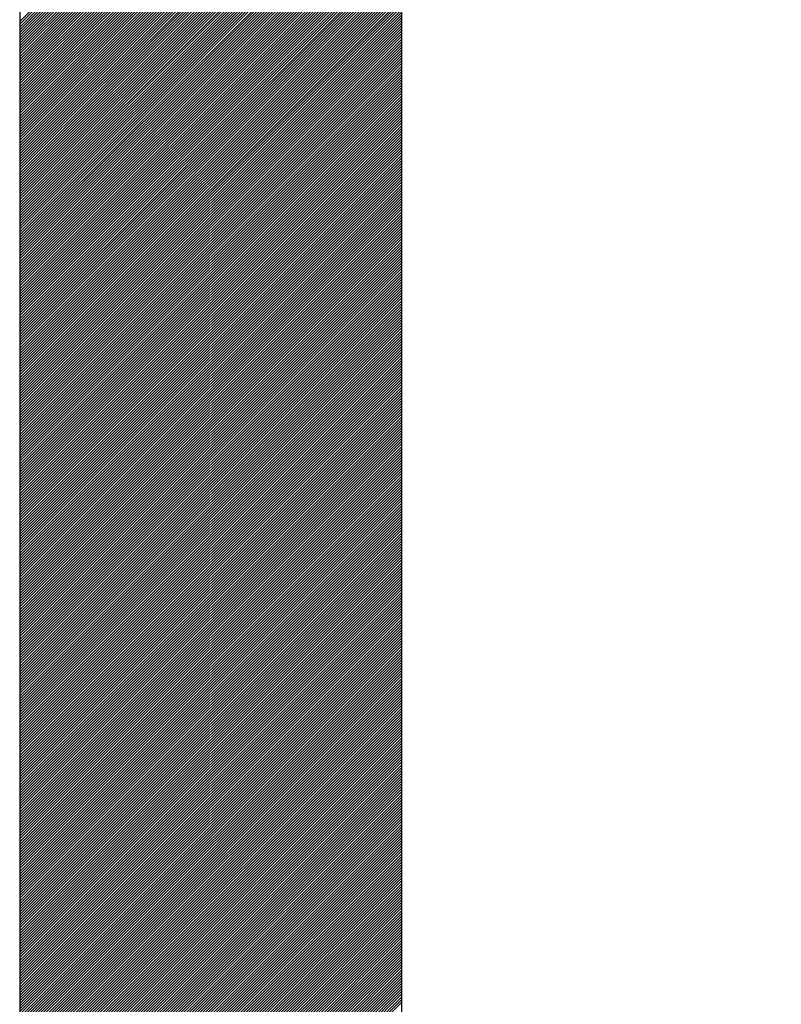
# Model space of a CAD drawing. Extents: x 3940905 to 4145695, y 925352 to 1109797.
# Tile 262 of 656: x 3979798 to 3979847, y 1099017 to 1099082. Entities that reach past the tile are written whole.
import ezdxf

# ---------------------------------------------------------------- set-up
doc = ezdxf.new("R2010")
doc.units = 0
doc.header["$LTSCALE"] = 750
doc.header["$MEASUREMENT"] = 0
doc.layers.add('CKD Equipments', color=252, linetype='CONTINUOUS', lineweight=0)

msp = doc.modelspace()

# ---------------------------------------------------------------- linework, layer by layer
at = {"layer": 'CKD Equipments', "lineweight": -2, "ltscale": 0.2}
for p, q in [((3979797.622, 1099123.329), (3979797.622, 1098638.329)), ((3979797.622, 1099123.329), (3979797.622, 1098638.329)), ((3979822.622, 1099098.329), (3979822.622, 1098749.458))]:
    msp.add_line(p, q, dxfattribs=at)
at = {"layer": 'CKD Equipments', "color": 43, "linetype": 'Continuous', "lineweight": -2, "ltscale": 0.2}
for p, q in [((3979797.622, 1099081.588), (3979839.363, 1099123.329)), ((3979797.622, 1099081.411), (3979839.54, 1099123.329)), ((3979797.622, 1099081.234), (3979839.716, 1099123.329)), ((3979797.622, 1099081.058), (3979839.893, 1099123.329)), ((3979797.622, 1099080.881), (3979840.07, 1099123.329)), ((3979797.622, 1099080.704), (3979840.247, 1099123.329)), ((3979797.622, 1099080.527), (3979840.424, 1099123.329)), ((3979797.622, 1099080.351), (3979840.6, 1099123.329)), ((3979797.622, 1099080.174), (3979840.777, 1099123.329)), ((3979797.622, 1099079.997), (3979840.954, 1099123.329)), ((3979797.622, 1099079.82), (3979841.131, 1099123.329)), ((3979797.622, 1099079.643), (3979841.307, 1099123.329)), ((3979797.622, 1099079.467), (3979841.484, 1099123.329)), ((3979797.622, 1099079.29), (3979841.661, 1099123.329)), ((3979797.622, 1099079.113), (3979841.838, 1099123.329)), ((3979797.622, 1099078.936), (3979842.015, 1099123.329)), ((3979797.622, 1099078.76), (3979842.191, 1099123.329)), ((3979797.622, 1099078.583), (3979842.368, 1099123.329)), ((3979797.622, 1099078.406), (3979842.545, 1099123.329)), ((3979797.622, 1099078.229), (3979842.722, 1099123.329)), ((3979797.622, 1099078.053), (3979842.898, 1099123.329)), ((3979797.622, 1099077.876), (3979843.075, 1099123.329)), ((3979797.622, 1099077.699), (3979843.252, 1099123.329)), ((3979797.622, 1099077.522), (3979843.429, 1099123.329)), ((3979797.622, 1099077.345), (3979843.606, 1099123.329)), ((3979797.622, 1099077.169), (3979843.782, 1099123.329)), ((3979797.622, 1099076.992), (3979843.959, 1099123.329)), ((3979797.622, 1099076.815), (3979844.136, 1099123.329)), ((3979797.622, 1099076.638), (3979844.313, 1099123.329)), ((3979797.622, 1099076.462), (3979844.489, 1099123.329)), ((3979797.622, 1099076.285), (3979844.666, 1099123.329)), ((3979797.622, 1099076.108), (3979844.843, 1099123.329)), ((3979797.622, 1099075.931), (3979845.02, 1099123.329)), ((3979797.622, 1099075.754), (3979845.197, 1099123.329)), ((3979797.622, 1099075.578), (3979845.373, 1099123.329)), ((3979797.622, 1099075.401), (3979845.55, 1099123.329)), ((3979797.622, 1099075.224), (3979845.727, 1099123.329)), ((3979797.622, 1099075.047), (3979845.904, 1099123.329)), ((3979797.622, 1099074.871), (3979846.08, 1099123.329)), ((3979797.622, 1099074.694), (3979846.257, 1099123.329)), ((3979797.622, 1099074.517), (3979846.434, 1099123.329)), ((3979797.622, 1099074.34), (3979846.611, 1099123.329)), ((3979797.622, 1099074.163), (3979846.788, 1099123.329)), ((3979797.622, 1099073.987), (3979846.964, 1099123.329)), ((3979797.622, 1099073.81), (3979847.141, 1099123.329)), ((3979797.622, 1099073.633), (3979847.318, 1099123.329)), ((3979797.622, 1099073.456), (3979847.495, 1099123.329)), ((3979797.622, 1099073.28), (3979822.622, 1099098.28)), ((3979797.622, 1099073.103), (3979822.622, 1099098.103)), ((3979797.622, 1099072.926), (3979822.622, 1099097.926)), ((3979797.622, 1099072.749), (3979822.622, 1099097.749)), ((3979797.622, 1099072.572), (3979822.622, 1099097.572)), ((3979797.622, 1099072.396), (3979822.622, 1099097.396)), ((3979797.622, 1099072.219), (3979822.622, 1099097.219)), ((3979797.622, 1099072.042), (3979822.622, 1099097.042)), ((3979797.622, 1099071.865), (3979822.622, 1099096.865)), ((3979797.622, 1099071.689), (3979822.622, 1099096.689)), ((3979797.622, 1099071.512), (3979822.622, 1099096.512)), ((3979797.622, 1099071.335), (3979822.622, 1099096.335)), ((3979797.622, 1099071.158), (3979822.622, 1099096.158)), ((3979797.622, 1099070.981), (3979822.622, 1099095.981)), ((3979797.622, 1099070.805), (3979822.622, 1099095.805)), ((3979797.622, 1099070.628), (3979822.622, 1099095.628)), ((3979797.622, 1099070.451), (3979822.622, 1099095.451)), ((3979797.622, 1099070.274), (3979822.622, 1099095.274)), ((3979797.622, 1099070.098), (3979822.622, 1099095.098)), ((3979797.622, 1099069.921), (3979822.622, 1099094.921)), ((3979797.622, 1099069.744), (3979822.622, 1099094.744)), ((3979797.622, 1099069.567), (3979822.622, 1099094.567)), ((3979797.622, 1099069.39), (3979822.622, 1099094.39)), ((3979797.622, 1099069.214), (3979822.622, 1099094.214)), ((3979797.622, 1099069.037), (3979822.622, 1099094.037)), ((3979797.622, 1099068.86), (3979822.622, 1099093.86)), ((3979797.622, 1099068.683), (3979822.622, 1099093.683)), ((3979797.622, 1099068.507), (3979822.622, 1099093.507)), ((3979797.622, 1099068.33), (3979822.622, 1099093.33)), ((3979797.622, 1099068.153), (3979822.622, 1099093.153)), ((3979797.622, 1099067.976), (3979822.622, 1099092.976)), ((3979797.622, 1099067.799), (3979822.622, 1099092.799)), ((3979797.622, 1099067.623), (3979822.622, 1099092.623)), ((3979797.622, 1099067.446), (3979822.622, 1099092.446)), ((3979797.622, 1099067.269), (3979822.622, 1099092.269)), ((3979797.622, 1099067.092), (3979822.622, 1099092.092)), ((3979797.622, 1099066.916), (3979822.622, 1099091.916)), ((3979797.622, 1099066.739), (3979822.622, 1099091.739)), ((3979797.622, 1099066.562), (3979822.622, 1099091.562)), ((3979797.622, 1099066.385), (3979822.622, 1099091.385)), ((3979797.622, 1099066.208), (3979822.622, 1099091.208)), ((3979797.622, 1099066.032), (3979822.622, 1099091.032)), ((3979797.622, 1099065.855), (3979822.622, 1099090.855)), ((3979797.622, 1099065.678), (3979822.622, 1099090.678)), ((3979797.622, 1099065.501), (3979822.622, 1099090.501)), ((3979797.622, 1099065.325), (3979822.622, 1099090.325)), ((3979797.622, 1099065.148), (3979822.622, 1099090.148)), ((3979797.622, 1099064.971), (3979822.622, 1099089.971)), ((3979797.622, 1099064.794), (3979822.622, 1099089.794)), ((3979797.622, 1099064.617), (3979822.622, 1099089.617)), ((3979797.622, 1099064.441), (3979822.622, 1099089.441)), ((3979797.622, 1099064.264), (3979822.622, 1099089.264)), ((3979797.622, 1099064.087), (3979822.622, 1099089.087)), ((3979797.622, 1099063.91), (3979822.622, 1099088.91)), ((3979797.622, 1099063.734), (3979822.622, 1099088.734)), ((3979797.622, 1099063.557), (3979822.622, 1099088.557)), ((3979797.622, 1099063.38), (3979822.622, 1099088.38)), ((3979797.622, 1099063.203), (3979822.622, 1099088.203)), ((3979797.622, 1099063.026), (3979822.622, 1099088.026)), ((3979797.622, 1099062.85), (3979822.622, 1099087.85)), ((3979797.622, 1099062.673), (3979822.622, 1099087.673)), ((3979797.622, 1099062.496), (3979822.622, 1099087.496)), ((3979797.622, 1099062.319), (3979822.622, 1099087.319)), ((3979797.622, 1099062.143), (3979822.622, 1099087.143)), ((3979797.622, 1099061.966), (3979822.622, 1099086.966)), ((3979797.622, 1099061.789), (3979822.622, 1099086.789)), ((3979797.622, 1099061.612), (3979822.622, 1099086.612)), ((3979797.622, 1099061.435), (3979822.622, 1099086.435)), ((3979797.622, 1099061.259), (3979822.622, 1099086.259)), ((3979797.622, 1099061.082), (3979822.622, 1099086.082)), ((3979797.622, 1099060.905), (3979822.622, 1099085.905)), ((3979797.622, 1099060.728), (3979822.622, 1099085.728)), ((3979797.622, 1099060.552), (3979822.622, 1099085.552)), ((3979797.622, 1099060.375), (3979822.622, 1099085.375)), ((3979797.622, 1099060.198), (3979822.622, 1099085.198)), ((3979797.622, 1099060.021), (3979822.622, 1099085.021)), ((3979797.622, 1099059.845), (3979822.622, 1099084.845)), ((3979797.622, 1099059.668), (3979822.622, 1099084.668)), ((3979797.622, 1099059.491), (3979822.622, 1099084.491)), ((3979797.622, 1099059.314), (3979822.622, 1099084.314)), ((3979797.622, 1099059.137), (3979822.622, 1099084.137)), ((3979797.622, 1099058.961), (3979822.622, 1099083.961)), ((3979797.622, 1099058.784), (3979822.622, 1099083.784)), ((3979797.622, 1099058.607), (3979822.622, 1099083.607)), ((3979797.622, 1099058.43), (3979822.622, 1099083.43)), ((3979797.622, 1099058.254), (3979822.622, 1099083.254)), ((3979797.622, 1099058.077), (3979822.622, 1099083.077)), ((3979797.622, 1099057.9), (3979822.622, 1099082.9)), ((3979797.622, 1099057.723), (3979822.622, 1099082.723)), ((3979797.622, 1099057.546), (3979822.622, 1099082.546)), ((3979797.622, 1099057.37), (3979822.622, 1099082.37)), ((3979797.622, 1099057.193), (3979822.622, 1099082.193)), ((3979797.622, 1099057.016), (3979822.622, 1099082.016)), ((3979797.622, 1099056.839), (3979822.622, 1099081.839)), ((3979797.622, 1099056.663), (3979822.622, 1099081.663)), ((3979797.622, 1099056.486), (3979822.622, 1099081.486)), ((3979797.622, 1099056.309), (3979822.622, 1099081.309)), ((3979797.622, 1099056.132), (3979822.622, 1099081.132)), ((3979797.622, 1099055.955), (3979822.622, 1099080.955)), ((3979797.622, 1099055.779), (3979822.622, 1099080.779)), ((3979797.622, 1099055.602), (3979822.622, 1099080.602)), ((3979797.622, 1099055.425), (3979822.622, 1099080.425)), ((3979797.622, 1099055.248), (3979822.622, 1099080.248)), ((3979797.622, 1099055.072), (3979822.622, 1099080.072)), ((3979797.622, 1099054.895), (3979822.622, 1099079.895)), ((3979797.622, 1099054.718), (3979822.622, 1099079.718)), ((3979797.622, 1099054.541), (3979822.622, 1099079.541)), ((3979797.622, 1099054.364), (3979822.622, 1099079.364)), ((3979797.622, 1099054.188), (3979822.622, 1099079.188)), ((3979797.622, 1099054.011), (3979822.622, 1099079.011)), ((3979797.622, 1099053.834), (3979822.622, 1099078.834)), ((3979797.622, 1099053.657), (3979822.622, 1099078.657)), ((3979797.622, 1099053.481), (3979822.622, 1099078.481)), ((3979797.622, 1099053.304), (3979822.622, 1099078.304)), ((3979797.622, 1099053.127), (3979822.622, 1099078.127)), ((3979797.622, 1099052.95), (3979822.622, 1099077.95)), ((3979797.622, 1099052.773), (3979822.622, 1099077.773)), ((3979797.622, 1099052.597), (3979822.622, 1099077.597)), ((3979797.622, 1099052.42), (3979822.622, 1099077.42)), ((3979797.622, 1099052.243), (3979822.622, 1099077.243)), ((3979797.622, 1099052.066), (3979822.622, 1099077.066)), ((3979797.622, 1099051.89), (3979822.622, 1099076.89)), ((3979797.622, 1099051.713), (3979822.622, 1099076.713)), ((3979797.622, 1099051.536), (3979822.622, 1099076.536)), ((3979797.622, 1099051.359), (3979822.622, 1099076.359)), ((3979797.622, 1099051.182), (3979822.622, 1099076.182)), ((3979797.622, 1099051.006), (3979822.622, 1099076.006)), ((3979797.622, 1099050.829), (3979822.622, 1099075.829)), ((3979797.622, 1099050.652), (3979822.622, 1099075.652)), ((3979797.622, 1099050.475), (3979822.622, 1099075.475)), ((3979797.622, 1099050.299), (3979822.622, 1099075.299)), ((3979797.622, 1099050.122), (3979822.622, 1099075.122)), ((3979797.622, 1099049.945), (3979822.622, 1099074.945)), ((3979797.622, 1099049.768), (3979822.622, 1099074.768)), ((3979797.622, 1099049.591), (3979822.622, 1099074.591)), ((3979797.622, 1099049.415), (3979822.622, 1099074.415)), ((3979797.622, 1099049.238), (3979822.622, 1099074.238)), ((3979797.622, 1099049.061), (3979822.622, 1099074.061)), ((3979797.622, 1099048.884), (3979822.622, 1099073.884)), ((3979797.622, 1099048.708), (3979822.622, 1099073.708)), ((3979797.622, 1099048.531), (3979822.622, 1099073.531)), ((3979797.622, 1099048.354), (3979822.622, 1099073.354)), ((3979797.622, 1099048.177), (3979822.622, 1099073.177)), ((3979797.622, 1099048), (3979822.622, 1099073)), ((3979797.622, 1099047.824), (3979822.622, 1099072.824)), ((3979797.622, 1099047.647), (3979822.622, 1099072.647)), ((3979797.622, 1099047.47), (3979822.622, 1099072.47)), ((3979797.622, 1099047.293), (3979822.622, 1099072.293)), ((3979797.622, 1099047.117), (3979822.622, 1099072.117)), ((3979797.622, 1099046.94), (3979822.622, 1099071.94)), ((3979797.622, 1099046.763), (3979822.622, 1099071.763)), ((3979797.622, 1099046.586), (3979822.622, 1099071.586)), ((3979797.622, 1099046.409), (3979822.622, 1099071.409)), ((3979797.622, 1099046.233), (3979822.622, 1099071.233)), ((3979797.622, 1099046.056), (3979822.622, 1099071.056)), ((3979797.622, 1099045.879), (3979822.622, 1099070.879)), ((3979797.622, 1099045.702), (3979822.622, 1099070.702)), ((3979797.622, 1099045.526), (3979822.622, 1099070.526)), ((3979797.622, 1099045.349), (3979822.622, 1099070.349)), ((3979797.622, 1099045.172), (3979822.622, 1099070.172)), ((3979797.622, 1099044.995), (3979822.622, 1099069.995)), ((3979797.622, 1099044.818), (3979822.622, 1099069.818)), ((3979797.622, 1099044.642), (3979822.622, 1099069.642)), ((3979797.622, 1099044.465), (3979822.622, 1099069.465)), ((3979797.622, 1099044.288), (3979822.622, 1099069.288)), ((3979797.622, 1099044.111), (3979822.622, 1099069.111)), ((3979797.622, 1099043.935), (3979822.622, 1099068.935)), ((3979797.622, 1099043.758), (3979822.622, 1099068.758)), ((3979797.622, 1099043.581), (3979822.622, 1099068.581)), ((3979797.622, 1099043.404), (3979822.622, 1099068.404)), ((3979797.622, 1099043.227), (3979822.622, 1099068.227)), ((3979797.622, 1099043.051), (3979822.622, 1099068.051)), ((3979797.622, 1099042.874), (3979822.622, 1099067.874)), ((3979797.622, 1099042.697), (3979822.622, 1099067.697)), ((3979797.622, 1099042.52), (3979822.622, 1099067.52)), ((3979797.622, 1099042.344), (3979822.622, 1099067.344)), ((3979797.622, 1099042.167), (3979822.622, 1099067.167)), ((3979797.622, 1099041.99), (3979822.622, 1099066.99)), ((3979797.622, 1099041.813), (3979822.622, 1099066.813)), ((3979797.622, 1099041.637), (3979822.622, 1099066.637)), ((3979797.622, 1099041.46), (3979822.622, 1099066.46)), ((3979797.622, 1099041.283), (3979822.622, 1099066.283)), ((3979797.622, 1099041.106), (3979822.622, 1099066.106)), ((3979797.622, 1099040.929), (3979822.622, 1099065.929)), ((3979797.622, 1099040.753), (3979822.622, 1099065.753)), ((3979797.622, 1099040.576), (3979822.622, 1099065.576)), ((3979797.622, 1099040.399), (3979822.622, 1099065.399)), ((3979797.622, 1099040.222), (3979822.622, 1099065.222)), ((3979797.622, 1099040.046), (3979822.622, 1099065.046)), ((3979797.622, 1099039.869), (3979822.622, 1099064.869)), ((3979797.622, 1099039.692), (3979822.622, 1099064.692)), ((3979797.622, 1099039.515), (3979822.622, 1099064.515)), ((3979797.622, 1099039.338), (3979822.622, 1099064.338)), ((3979797.622, 1099039.162), (3979822.622, 1099064.162)), ((3979797.622, 1099038.985), (3979822.622, 1099063.985)), ((3979797.622, 1099038.808), (3979822.622, 1099063.808)), ((3979797.622, 1099038.631), (3979822.622, 1099063.631)), ((3979797.622, 1099038.455), (3979822.622, 1099063.455)), ((3979797.622, 1099038.278), (3979822.622, 1099063.278)), ((3979797.622, 1099038.101), (3979822.622, 1099063.101)), ((3979797.622, 1099037.924), (3979822.622, 1099062.924)), ((3979797.622, 1099037.747), (3979822.622, 1099062.747)), ((3979797.622, 1099037.571), (3979822.622, 1099062.571)), ((3979797.622, 1099037.394), (3979822.622, 1099062.394)), ((3979797.622, 1099037.217), (3979822.622, 1099062.217)), ((3979797.622, 1099037.04), (3979822.622, 1099062.04)), ((3979797.622, 1099036.864), (3979822.622, 1099061.864)), ((3979797.622, 1099036.687), (3979822.622, 1099061.687)), ((3979797.622, 1099036.51), (3979822.622, 1099061.51)), ((3979797.622, 1099036.333), (3979822.622, 1099061.333)), ((3979797.622, 1099036.156), (3979822.622, 1099061.156)), ((3979797.622, 1099035.98), (3979822.622, 1099060.98)), ((3979797.622, 1099035.803), (3979822.622, 1099060.803)), ((3979797.622, 1099035.626), (3979822.622, 1099060.626)), ((3979797.622, 1099035.449), (3979822.622, 1099060.449)), ((3979797.622, 1099035.273), (3979822.622, 1099060.273)), ((3979797.622, 1099035.096), (3979822.622, 1099060.096)), ((3979797.622, 1099034.919), (3979822.622, 1099059.919)), ((3979797.622, 1099034.742), (3979822.622, 1099059.742)), ((3979797.622, 1099034.565), (3979822.622, 1099059.565)), ((3979797.622, 1099034.389), (3979822.622, 1099059.389)), ((3979797.622, 1099034.212), (3979822.622, 1099059.212)), ((3979797.622, 1099034.035), (3979822.622, 1099059.035)), ((3979797.622, 1099033.858), (3979822.622, 1099058.858)), ((3979797.622, 1099033.682), (3979822.622, 1099058.682)), ((3979797.622, 1099033.505), (3979822.622, 1099058.505)), ((3979797.622, 1099033.328), (3979822.622, 1099058.328)), ((3979797.622, 1099033.151), (3979822.622, 1099058.151)), ((3979797.622, 1099032.974), (3979822.622, 1099057.974)), ((3979797.622, 1099032.798), (3979822.622, 1099057.798)), ((3979797.622, 1099032.621), (3979822.622, 1099057.621)), ((3979797.622, 1099032.444), (3979822.622, 1099057.444)), ((3979797.622, 1099032.267), (3979822.622, 1099057.267)), ((3979797.622, 1099032.091), (3979822.622, 1099057.091)), ((3979797.622, 1099031.914), (3979822.622, 1099056.914)), ((3979797.622, 1099031.737), (3979822.622, 1099056.737)), ((3979797.622, 1099031.56), (3979822.622, 1099056.56)), ((3979797.622, 1099031.383), (3979822.622, 1099056.383)), ((3979797.622, 1099031.207), (3979822.622, 1099056.207)), ((3979797.622, 1099031.03), (3979822.622, 1099056.03)), ((3979797.622, 1099030.853), (3979822.622, 1099055.853)), ((3979797.622, 1099030.676), (3979822.622, 1099055.676)), ((3979797.622, 1099030.5), (3979822.622, 1099055.5)), ((3979797.622, 1099030.323), (3979822.622, 1099055.323)), ((3979797.622, 1099030.146), (3979822.622, 1099055.146)), ((3979797.622, 1099029.969), (3979822.622, 1099054.969)), ((3979797.622, 1099029.792), (3979822.622, 1099054.792)), ((3979797.622, 1099029.616), (3979822.622, 1099054.616)), ((3979797.622, 1099029.439), (3979822.622, 1099054.439)), ((3979797.622, 1099029.262), (3979822.622, 1099054.262)), ((3979797.622, 1099029.085), (3979822.622, 1099054.085)), ((3979797.622, 1099028.909), (3979822.622, 1099053.909)), ((3979797.622, 1099028.732), (3979822.622, 1099053.732)), ((3979797.622, 1099028.555), (3979822.622, 1099053.555)), ((3979797.622, 1099028.378), (3979822.622, 1099053.378)), ((3979797.622, 1099028.201), (3979822.622, 1099053.201)), ((3979797.622, 1099028.025), (3979822.622, 1099053.025)), ((3979797.622, 1099027.848), (3979822.622, 1099052.848)), ((3979797.622, 1099027.671), (3979822.622, 1099052.671)), ((3979797.622, 1099027.494), (3979822.622, 1099052.494)), ((3979797.622, 1099027.318), (3979822.622, 1099052.318)), ((3979797.622, 1099027.141), (3979822.622, 1099052.141)), ((3979797.622, 1099026.964), (3979822.622, 1099051.964)), ((3979797.622, 1099026.787), (3979822.622, 1099051.787)), ((3979797.622, 1099026.61), (3979822.622, 1099051.61)), ((3979797.622, 1099026.434), (3979822.622, 1099051.434)), ((3979797.622, 1099026.257), (3979822.622, 1099051.257)), ((3979797.622, 1099026.08), (3979822.622, 1099051.08)), ((3979797.622, 1099025.903), (3979822.622, 1099050.903)), ((3979797.622, 1099025.727), (3979822.622, 1099050.727)), ((3979797.622, 1099025.55), (3979822.622, 1099050.55)), ((3979797.622, 1099025.373), (3979822.622, 1099050.373)), ((3979797.622, 1099025.196), (3979822.622, 1099050.196)), ((3979797.622, 1099025.019), (3979822.622, 1099050.019)), ((3979797.622, 1099024.843), (3979822.622, 1099049.843)), ((3979797.622, 1099024.666), (3979822.622, 1099049.666)), ((3979797.622, 1099024.489), (3979822.622, 1099049.489)), ((3979797.622, 1099024.312), (3979822.622, 1099049.312)), ((3979797.622, 1099024.136), (3979822.622, 1099049.136)), ((3979797.622, 1099023.959), (3979822.622, 1099048.959)), ((3979797.622, 1099023.782), (3979822.622, 1099048.782)), ((3979797.622, 1099023.605), (3979822.622, 1099048.605)), ((3979797.622, 1099023.429), (3979822.622, 1099048.429)), ((3979797.622, 1099023.252), (3979822.622, 1099048.252)), ((3979797.622, 1099023.075), (3979822.622, 1099048.075)), ((3979797.622, 1099022.898), (3979822.622, 1099047.898)), ((3979797.622, 1099022.721), (3979822.622, 1099047.721)), ((3979797.622, 1099022.545), (3979822.622, 1099047.545)), ((3979797.622, 1099022.368), (3979822.622, 1099047.368)), ((3979797.622, 1099022.191), (3979822.622, 1099047.191)), ((3979797.622, 1099022.014), (3979822.622, 1099047.014)), ((3979797.622, 1099021.838), (3979822.622, 1099046.838)), ((3979797.622, 1099021.661), (3979822.622, 1099046.661)), ((3979797.622, 1099021.484), (3979822.622, 1099046.484)), ((3979797.622, 1099021.307), (3979822.622, 1099046.307)), ((3979797.622, 1099021.13), (3979822.622, 1099046.13)), ((3979797.622, 1099020.954), (3979822.622, 1099045.954)), ((3979797.622, 1099020.777), (3979822.622, 1099045.777)), ((3979797.622, 1099020.6), (3979822.622, 1099045.6)), ((3979797.622, 1099020.423), (3979822.622, 1099045.423)), ((3979797.622, 1099020.247), (3979822.622, 1099045.247)), ((3979797.622, 1099020.07), (3979822.622, 1099045.07)), ((3979797.622, 1099019.893), (3979822.622, 1099044.893)), ((3979797.622, 1099019.716), (3979822.622, 1099044.716)), ((3979797.622, 1099019.539), (3979822.622, 1099044.539)), ((3979797.622, 1099019.363), (3979822.622, 1099044.363)), ((3979797.622, 1099019.186), (3979822.622, 1099044.186)), ((3979797.622, 1099019.009), (3979822.622, 1099044.009)), ((3979797.622, 1099018.832), (3979822.622, 1099043.832)), ((3979797.622, 1099018.656), (3979822.622, 1099043.656)), ((3979797.622, 1099018.479), (3979822.622, 1099043.479)), ((3979797.622, 1099018.302), (3979822.622, 1099043.302)), ((3979797.622, 1099018.125), (3979822.622, 1099043.125)), ((3979797.622, 1099017.948), (3979822.622, 1099042.948)), ((3979797.622, 1099017.772), (3979822.622, 1099042.772)), ((3979797.622, 1099017.595), (3979822.622, 1099042.595)), ((3979797.622, 1099017.418), (3979822.622, 1099042.418)), ((3979797.622, 1099017.241), (3979822.622, 1099042.241)), ((3979797.622, 1099017.065), (3979822.622, 1099042.065)), ((3979797.622, 1099016.888), (3979822.622, 1099041.888)), ((3979797.622, 1099016.711), (3979822.622, 1099041.711)), ((3979797.622, 1099016.534), (3979822.622, 1099041.534)), ((3979797.622, 1099016.357), (3979822.622, 1099041.357)), ((3979797.622, 1099016.181), (3979822.622, 1099041.181)), ((3979797.622, 1099016.004), (3979822.622, 1099041.004)), ((3979797.622, 1099015.827), (3979822.622, 1099040.827)), ((3979797.622, 1099015.65), (3979822.622, 1099040.65)), ((3979797.622, 1099015.474), (3979822.622, 1099040.474)), ((3979797.622, 1099015.297), (3979822.622, 1099040.297)), ((3979797.622, 1099015.12), (3979822.622, 1099040.12)), ((3979797.622, 1099014.943), (3979822.622, 1099039.943)), ((3979797.622, 1099014.766), (3979822.622, 1099039.766)), ((3979797.622, 1099014.59), (3979822.622, 1099039.59)), ((3979797.622, 1099014.413), (3979822.622, 1099039.413)), ((3979797.622, 1099014.236), (3979822.622, 1099039.236)), ((3979797.622, 1099014.059), (3979822.622, 1099039.059)), ((3979797.622, 1099013.883), (3979822.622, 1099038.883)), ((3979797.622, 1099013.706), (3979822.622, 1099038.706)), ((3979797.622, 1099013.529), (3979822.622, 1099038.529)), ((3979797.622, 1099013.352), (3979822.622, 1099038.352)), ((3979797.622, 1099013.175), (3979822.622, 1099038.175)), ((3979797.622, 1099012.999), (3979822.622, 1099037.999)), ((3979797.622, 1099012.822), (3979822.622, 1099037.822)), ((3979797.622, 1099012.645), (3979822.622, 1099037.645)), ((3979797.622, 1099012.468), (3979822.622, 1099037.468)), ((3979797.622, 1099012.292), (3979822.622, 1099037.292)), ((3979797.622, 1099012.115), (3979822.622, 1099037.115)), ((3979797.622, 1099011.938), (3979822.622, 1099036.938)), ((3979797.622, 1099011.761), (3979822.622, 1099036.761)), ((3979797.622, 1099011.584), (3979822.622, 1099036.584)), ((3979797.622, 1099011.408), (3979822.622, 1099036.408)), ((3979797.622, 1099011.231), (3979822.622, 1099036.231)), ((3979797.622, 1099011.054), (3979822.622, 1099036.054)), ((3979797.622, 1099010.877), (3979822.622, 1099035.877)), ((3979797.622, 1099010.701), (3979822.622, 1099035.701)), ((3979797.622, 1099010.524), (3979822.622, 1099035.524)), ((3979797.622, 1099010.347), (3979822.622, 1099035.347)), ((3979797.622, 1099010.17), (3979822.622, 1099035.17)), ((3979797.622, 1099009.993), (3979822.622, 1099034.993)), ((3979797.622, 1099009.817), (3979822.622, 1099034.817)), ((3979797.622, 1099009.64), (3979822.622, 1099034.64)), ((3979797.622, 1099009.463), (3979822.622, 1099034.463)), ((3979797.622, 1099009.286), (3979822.622, 1099034.286)), ((3979797.622, 1099009.11), (3979822.622, 1099034.11)), ((3979797.622, 1099008.933), (3979822.622, 1099033.933)), ((3979797.622, 1099008.756), (3979822.622, 1099033.756)), ((3979797.622, 1099008.579), (3979822.622, 1099033.579)), ((3979797.622, 1099008.402), (3979822.622, 1099033.402)), ((3979797.622, 1099008.226), (3979822.622, 1099033.226)), ((3979797.622, 1099008.049), (3979822.622, 1099033.049)), ((3979797.622, 1099007.872), (3979822.622, 1099032.872)), ((3979797.622, 1099007.695), (3979822.622, 1099032.695)), ((3979797.622, 1099007.519), (3979822.622, 1099032.519)), ((3979797.622, 1099007.342), (3979822.622, 1099032.342)), ((3979797.622, 1099007.165), (3979822.622, 1099032.165)), ((3979797.622, 1099006.988), (3979822.622, 1099031.988)), ((3979797.622, 1099006.811), (3979822.622, 1099031.811)), ((3979797.622, 1099006.635), (3979822.622, 1099031.635)), ((3979797.622, 1099006.458), (3979822.622, 1099031.458)), ((3979797.622, 1099006.281), (3979822.622, 1099031.281)), ((3979797.622, 1099006.104), (3979822.622, 1099031.104)), ((3979797.622, 1099005.928), (3979822.622, 1099030.928)), ((3979797.622, 1099005.751), (3979822.622, 1099030.751)), ((3979797.622, 1099005.574), (3979822.622, 1099030.574)), ((3979797.622, 1099005.397), (3979822.622, 1099030.397)), ((3979797.622, 1099005.221), (3979822.622, 1099030.221)), ((3979797.622, 1099005.044), (3979822.622, 1099030.044)), ((3979797.622, 1099004.867), (3979822.622, 1099029.867)), ((3979797.622, 1099004.69), (3979822.622, 1099029.69)), ((3979797.622, 1099004.513), (3979822.622, 1099029.513)), ((3979797.622, 1099004.337), (3979822.622, 1099029.337)), ((3979797.622, 1099004.16), (3979822.622, 1099029.16)), ((3979797.622, 1099003.983), (3979822.622, 1099028.983)), ((3979797.622, 1099003.806), (3979822.622, 1099028.806)), ((3979797.622, 1099003.63), (3979822.622, 1099028.63)), ((3979797.622, 1099003.453), (3979822.622, 1099028.453)), ((3979797.622, 1099003.276), (3979822.622, 1099028.276)), ((3979797.622, 1099003.099), (3979822.622, 1099028.099)), ((3979797.622, 1099002.922), (3979822.622, 1099027.922)), ((3979797.622, 1099002.746), (3979822.622, 1099027.746)), ((3979797.622, 1099002.569), (3979822.622, 1099027.569)), ((3979797.622, 1099002.392), (3979822.622, 1099027.392)), ((3979797.622, 1099002.215), (3979822.622, 1099027.215)), ((3979797.622, 1099002.039), (3979822.622, 1099027.039)), ((3979797.622, 1099001.862), (3979822.622, 1099026.862)), ((3979797.622, 1099001.685), (3979822.622, 1099026.685)), ((3979797.622, 1099001.508), (3979822.622, 1099026.508)), ((3979797.622, 1099001.331), (3979822.622, 1099026.331)), ((3979797.622, 1099001.155), (3979822.622, 1099026.155)), ((3979797.622, 1099000.978), (3979822.622, 1099025.978)), ((3979797.622, 1099000.801), (3979822.622, 1099025.801)), ((3979797.622, 1099000.624), (3979822.622, 1099025.624)), ((3979797.622, 1099000.448), (3979822.622, 1099025.448)), ((3979797.622, 1099000.271), (3979822.622, 1099025.271)), ((3979797.622, 1099000.094), (3979822.622, 1099025.094)), ((3979797.622, 1098999.917), (3979822.622, 1099024.917)), ((3979797.622, 1098999.74), (3979822.622, 1099024.74)), ((3979797.622, 1098999.564), (3979822.622, 1099024.564)), ((3979797.622, 1098999.387), (3979822.622, 1099024.387)), ((3979797.622, 1098999.21), (3979822.622, 1099024.21)), ((3979797.622, 1098999.033), (3979822.622, 1099024.033)), ((3979797.622, 1098998.857), (3979822.622, 1099023.857)), ((3979797.622, 1098998.68), (3979822.622, 1099023.68)), ((3979797.622, 1098998.503), (3979822.622, 1099023.503)), ((3979797.622, 1098998.326), (3979822.622, 1099023.326)), ((3979797.622, 1098998.149), (3979822.622, 1099023.149)), ((3979797.622, 1098997.973), (3979822.622, 1099022.973)), ((3979797.622, 1098997.796), (3979822.622, 1099022.796)), ((3979797.622, 1098997.619), (3979822.622, 1099022.619)), ((3979797.622, 1098997.442), (3979822.622, 1099022.442)), ((3979797.622, 1098997.266), (3979822.622, 1099022.266)), ((3979797.622, 1098997.089), (3979822.622, 1099022.089)), ((3979797.622, 1098996.912), (3979822.622, 1099021.912)), ((3979797.622, 1098996.735), (3979822.622, 1099021.735)), ((3979797.622, 1098996.558), (3979822.622, 1099021.558)), ((3979797.622, 1098996.382), (3979822.622, 1099021.382)), ((3979797.622, 1098996.205), (3979822.622, 1099021.205)), ((3979797.622, 1098996.028), (3979822.622, 1099021.028)), ((3979797.622, 1098995.851), (3979822.622, 1099020.851)), ((3979797.622, 1098995.675), (3979822.622, 1099020.675)), ((3979797.622, 1098995.498), (3979822.622, 1099020.498)), ((3979797.622, 1098995.321), (3979822.622, 1099020.321)), ((3979797.622, 1098995.144), (3979822.622, 1099020.144)), ((3979797.622, 1098994.967), (3979822.622, 1099019.967)), ((3979797.622, 1098994.791), (3979822.622, 1099019.791)), ((3979797.622, 1098994.614), (3979822.622, 1099019.614)), ((3979797.622, 1098994.437), (3979822.622, 1099019.437)), ((3979797.622, 1098994.26), (3979822.622, 1099019.26)), ((3979797.622, 1098994.084), (3979822.622, 1099019.084)), ((3979797.622, 1098993.907), (3979822.622, 1099018.907)), ((3979797.622, 1098993.73), (3979822.622, 1099018.73)), ((3979797.622, 1098993.553), (3979822.622, 1099018.553)), ((3979797.622, 1098993.376), (3979822.622, 1099018.376)), ((3979797.622, 1098993.2), (3979822.622, 1099018.2)), ((3979797.622, 1098993.023), (3979822.622, 1099018.023)), ((3979797.622, 1098992.846), (3979822.622, 1099017.846)), ((3979797.622, 1098992.669), (3979822.622, 1099017.669)), ((3979797.622, 1098992.493), (3979822.622, 1099017.493)), ((3979797.622, 1098992.316), (3979822.622, 1099017.316))]:
    msp.add_line(p, q, dxfattribs=at)

doc.saveas('drawing.dxf')
